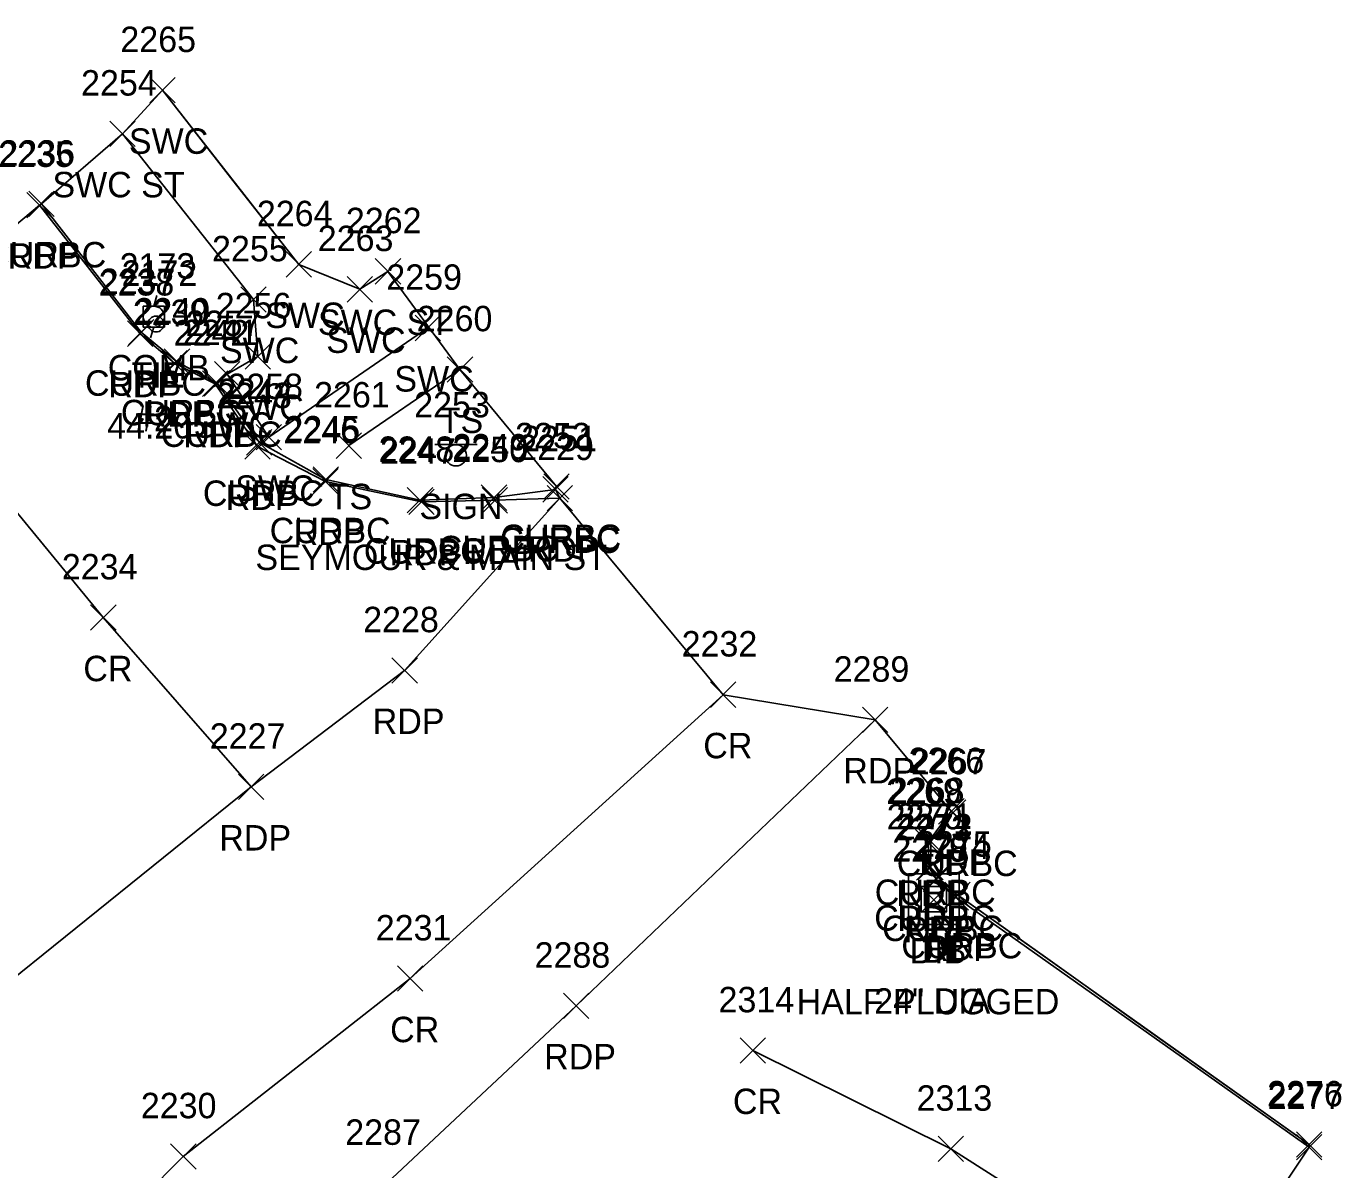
# Model space of a CAD drawing. Extents: x 1462668 to 1465147, y 550359 to 557351.
# Drawn here: x 1464837.4 to 1464940.8, y 552833.8 to 552923.7 of the extents above; entities that cross this region are included whole.
import ezdxf

# ---------------------------------------------------------------- set-up
doc = ezdxf.new("R2010")
doc.units = 0
for name, color, linetype in [('C_A', 7, 'Continuous'), ('C_C', 7, 'Continuous'), ('C_I', 7, 'Continuous'), ('CBP', 7, 'Continuous'), ('D_A', 7, 'Continuous'), ('D_C', 7, 'Continuous'), ('D_I', 7, 'Continuous'), ('D_TIC', 7, 'Continuous'), ('DS', 7, 'Continuous'), ('L_A', 7, 'Continuous'), ('L_I', 7, 'Continuous'), ('L_TIC', 7, 'Continuous'), ('LELB', 7, 'Continuous'), ('Level 6', 7, 'Continuous'), ('P_A', 7, 'Continuous'), ('P_I', 7, 'Continuous'), ('P_TIC', 7, 'Continuous'), ('PET', 7, 'Continuous'), ('PRC', 7, 'Continuous'), ('R_A', 7, 'Continuous'), ('R_I', 7, 'Continuous'), ('R_TIC', 7, 'Continuous'), ('RC', 7, 'Continuous'), ('RSW', 7, 'Continuous'), ('S_A', 7, 'Continuous'), ('S_C', 7, 'Continuous'), ('S_I', 7, 'Continuous'), ('SSGN', 7, 'Continuous'), ('U_A', 7, 'Continuous'), ('U_C', 7, 'Continuous'), ('U_I', 7, 'Continuous'), ('UP', 7, 'Continuous')]:
    doc.layers.add(name, color=color, linetype=linetype)

msp = doc.modelspace()

# ---------------------------------------------------------------- linework, layer by layer
at = {"layer": 'CBP'}
for radius in [0.625, 0.0833]:
    msp.add_circle((1464847.55, 552900.28), radius, dxfattribs=at)
at = {"layer": 'D_TIC'}
for points in [[(1464907.7, 552854.01), (1464909.7, 552856.01)], [(1464909.7, 552854.01), (1464907.7, 552856.01)]]:
    msp.add_lwpolyline(points, dxfattribs=at)
at = {"layer": 'DS'}
for p, q in [((1464906.71, 552857.06), (1464910.71, 552857.06)), ((1464906.71, 552853.06), (1464906.71, 552857.06)), ((1464910.71, 552857.06), (1464910.71, 552853.06)), ((1464907.71, 552854.06), (1464907.71, 552856.06)), ((1464907.71, 552856.06), (1464909.71, 552856.06)), ((1464908.72, 552855.06), (1464908.72, 552855.06)), ((1464908.72, 552855.06), (1464908.72, 552855.06)), ((1464909.71, 552856.06), (1464909.71, 552854.06)), ((1464909.71, 552854.06), (1464907.71, 552854.06)), ((1464910.71, 552853.06), (1464906.71, 552853.06))]:
    msp.add_line(p, q, dxfattribs=at)
at = {"layer": 'L_TIC'}
for points in [[(1464870.45, 552895.71), (1464872.45, 552897.71)], [(1464872.45, 552895.71), (1464870.45, 552897.71)], [(1464861.72, 552889.72), (1464863.72, 552891.72)], [(1464863.72, 552889.72), (1464861.72, 552891.72)]]:
    msp.add_lwpolyline(points, dxfattribs=at)
at = {"layer": 'LELB'}
msp.add_lwpolyline([(1464871.45, 552896.71), (1464862.72, 552890.72)], dxfattribs=at)
at = {"layer": 'Level 6'}
msp.add_lwpolyline([(1464929.76, 552822.89), (1464938.22, 552835.57), (1464938.22, 552835.77), (1464931.31, 552840.68), (1464924.39, 552845.59), (1464917.48, 552850.5), (1464910.57, 552855.41), (1464909.06, 552856.77), (1464908.44, 552857.59), (1464908.48, 552859.61), (1464910.21, 552861.88), (1464910.08, 552861.97), (1464904.1, 552869.16), (1464892.14, 552871.14), (1464879.3, 552886.59), (1464878.97, 552887.28), (1464879.04, 552887.51), (1464871.45, 552896.71), (1464865.79, 552904.42), (1464863.58, 552903.01), (1464858.79, 552904.97), (1464853.42, 552911.81), (1464848.06, 552918.66), (1464844.92, 552915.24), (1464838.55, 552909.73), (1464838.4, 552909.63), (1464825.57, 552898.88)], dxfattribs=at)
at = {"layer": 'P_TIC'}
for points in [[(1464837.4, 552908.63), (1464839.4, 552910.63)], [(1464839.4, 552908.63), (1464837.4, 552910.63)], [(1464845.3, 552898.52), (1464847.3, 552900.52)], [(1464847.3, 552898.52), (1464845.3, 552900.52)], [(1464848, 552896.2), (1464850, 552898.2)], [(1464850, 552896.2), (1464848, 552898.2)], [(1464851.2, 552894.59), (1464853.2, 552896.59)], [(1464853.2, 552894.59), (1464851.2, 552896.59)], [(1464854.54, 552889.66), (1464856.54, 552891.66)], [(1464856.54, 552889.66), (1464854.54, 552891.66)], [(1464859.88, 552886.91), (1464861.88, 552888.91)], [(1464861.88, 552886.91), (1464859.88, 552888.91)], [(1464867.43, 552885.3), (1464869.43, 552887.3)], [(1464869.43, 552885.3), (1464867.43, 552887.3)], [(1464873.2, 552885.42), (1464875.2, 552887.42)], [(1464875.2, 552885.42), (1464873.2, 552887.42)], [(1464878.3, 552885.59), (1464880.3, 552887.59)], [(1464880.3, 552885.59), (1464878.3, 552887.59)], [(1464842.41, 552876.2), (1464844.41, 552878.2)], [(1464844.41, 552876.2), (1464842.41, 552878.2)], [(1464866.1, 552872.05), (1464868.1, 552874.05)], [(1464868.1, 552872.05), (1464866.1, 552874.05)], [(1464891.14, 552870.14), (1464893.14, 552872.14)], [(1464893.14, 552870.14), (1464891.14, 552872.14)], [(1464903.1, 552868.16), (1464905.1, 552870.16)], [(1464905.1, 552868.16), (1464903.1, 552870.16)], [(1464854.04, 552862.89), (1464856.04, 552864.89)], [(1464856.04, 552862.89), (1464854.04, 552864.89)], [(1464909.08, 552860.97), (1464911.08, 552862.97)], [(1464911.08, 552860.97), (1464909.08, 552862.97)], [(1464907.27, 552858.54), (1464909.27, 552860.54)], [(1464909.27, 552858.54), (1464907.27, 552860.54)], [(1464907.34, 552856.55), (1464909.34, 552858.55)], [(1464909.34, 552856.55), (1464907.34, 552858.55)], [(1464907.86, 552855.68), (1464909.86, 552857.68)], [(1464909.86, 552855.68), (1464907.86, 552857.68)], [(1464909.44, 552854.21), (1464911.44, 552856.21)], [(1464911.44, 552854.21), (1464909.44, 552856.21)], [(1464866.53, 552847.82), (1464868.53, 552849.82)], [(1464868.53, 552847.82), (1464866.53, 552849.82)], [(1464879.58, 552845.68), (1464881.58, 552847.68)], [(1464881.58, 552845.68), (1464879.58, 552847.68)], [(1464893.47, 552842.17), (1464895.47, 552844.17)], [(1464895.47, 552842.17), (1464893.47, 552844.17)], [(1464937.22, 552834.57), (1464939.22, 552836.57)], [(1464939.22, 552834.57), (1464937.22, 552836.57)], [(1464848.7, 552833.84), (1464850.7, 552835.84)], [(1464850.7, 552833.84), (1464848.7, 552835.84)], [(1464909.04, 552834.43), (1464911.04, 552836.43)], [(1464911.04, 552834.43), (1464909.04, 552836.43)]]:
    msp.add_lwpolyline(points, dxfattribs=at)
at = {"layer": 'PET'}
for points in [[(1464838.4, 552909.63), (1464846.3, 552899.52), (1464849, 552897.2), (1464852.2, 552895.59), (1464855.54, 552890.66), (1464860.88, 552887.91), (1464868.43, 552886.3), (1464874.2, 552886.42)], [(1464690.95, 552665.59), (1464705.97, 552689.95), (1464730.95, 552728.42), (1464756.78, 552757.93), (1464781.56, 552791.49), (1464804.1, 552812.88), (1464834.32, 552847.22), (1464855.04, 552863.89), (1464867.1, 552873.05), (1464879.3, 552886.59)], [(1464874.2, 552886.42), (1464879.3, 552886.59)], [(1464703.97, 552639.46), (1464728.77, 552667.06), (1464755.9, 552707.97), (1464789.54, 552743.55), (1464807.6, 552768.88), (1464825.2, 552787.71), (1464842.93, 552809.98), (1464865.69, 552832.75), (1464880.58, 552846.68), (1464904.1, 552869.16)], [(1464910.08, 552861.97), (1464908.27, 552859.54), (1464908.34, 552857.55), (1464908.86, 552856.68), (1464910.44, 552855.21), (1464938.22, 552835.57)]]:
    msp.add_lwpolyline(points, dxfattribs=at)
at = {"layer": 'PRC'}
for points in [[(1464825.57, 552898.88), (1464843.41, 552877.2)], [(1464843.41, 552877.2), (1464855.04, 552863.89)], [(1464698.35, 552651.15), (1464716.32, 552677.6), (1464744.52, 552715.54), (1464772.1, 552750.17), (1464779.18, 552759.11), (1464796.25, 552779.04), (1464814.91, 552799.8), (1464849.7, 552834.84), (1464867.53, 552848.82), (1464892.14, 552871.14)], [(1464929.76, 552822.89), (1464910.04, 552835.43), (1464894.47, 552843.17)]]:
    msp.add_lwpolyline(points, dxfattribs=at)
at = {"layer": 'R_TIC'}
for points in [[(1464847.06, 552917.66), (1464849.06, 552919.66)], [(1464849.06, 552917.66), (1464847.06, 552919.66)], [(1464843.92, 552914.24), (1464845.92, 552916.24)], [(1464845.92, 552914.24), (1464843.92, 552916.24)], [(1464837.55, 552908.73), (1464839.55, 552910.73)], [(1464839.55, 552908.73), (1464837.55, 552910.73)], [(1464857.79, 552903.97), (1464859.79, 552905.97)], [(1464859.79, 552903.97), (1464857.79, 552905.97)], [(1464864.79, 552903.42), (1464866.79, 552905.42)], [(1464866.79, 552903.42), (1464864.79, 552905.42)], [(1464862.58, 552902.01), (1464864.58, 552904.01)], [(1464864.58, 552902.01), (1464862.58, 552904.01)], [(1464854.22, 552901.21), (1464856.22, 552903.21)], [(1464856.22, 552901.21), (1464854.22, 552903.21)], [(1464845.39, 552898.64), (1464847.39, 552900.64)], [(1464847.39, 552898.64), (1464845.39, 552900.64)], [(1464867.92, 552898.97), (1464869.92, 552900.97)], [(1464869.92, 552898.97), (1464867.92, 552900.97)], [(1464854.56, 552896.73), (1464856.56, 552898.73)], [(1464856.56, 552896.73), (1464854.56, 552898.73)], [(1464848.2, 552896.32), (1464850.2, 552898.32)], [(1464850.2, 552896.32), (1464848.2, 552898.32)], [(1464851.35, 552894.62), (1464853.35, 552896.62)], [(1464853.35, 552894.62), (1464851.35, 552896.62)], [(1464852.15, 552895.34), (1464854.15, 552897.34)], [(1464854.15, 552895.34), (1464852.15, 552897.34)], [(1464855.42, 552890.38), (1464857.42, 552892.38)], [(1464857.42, 552890.38), (1464855.42, 552892.38)], [(1464854.66, 552889.98), (1464856.66, 552891.98)], [(1464856.66, 552889.98), (1464854.66, 552891.98)], [(1464859.91, 552887.05), (1464861.91, 552889.05)], [(1464861.91, 552887.05), (1464859.91, 552889.05)], [(1464877.97, 552886.28), (1464879.97, 552888.28)], [(1464879.97, 552886.28), (1464877.97, 552888.28)], [(1464878.04, 552886.51), (1464880.04, 552888.51)], [(1464880.04, 552886.51), (1464878.04, 552888.51)], [(1464867.31, 552885.44), (1464869.31, 552887.44)], [(1464869.31, 552885.44), (1464867.31, 552887.44)], [(1464873.13, 552885.63), (1464875.13, 552887.63)], [(1464875.13, 552885.63), (1464873.13, 552887.63)], [(1464909.21, 552860.88), (1464911.21, 552862.88)], [(1464911.21, 552860.88), (1464909.21, 552862.88)], [(1464907.48, 552858.61), (1464909.48, 552860.61)], [(1464909.48, 552858.61), (1464907.48, 552860.61)], [(1464907.44, 552856.59), (1464909.44, 552858.59)], [(1464909.44, 552856.59), (1464907.44, 552858.59)], [(1464908.06, 552855.77), (1464910.06, 552857.77)], [(1464910.06, 552855.77), (1464908.06, 552857.77)], [(1464909.57, 552854.41), (1464911.57, 552856.41)], [(1464911.57, 552854.41), (1464909.57, 552856.41)], [(1464937.22, 552834.77), (1464939.22, 552836.77)], [(1464939.22, 552834.77), (1464937.22, 552836.77)]]:
    msp.add_lwpolyline(points, dxfattribs=at)
at = {"layer": 'RC'}
for points in [[(1464838.55, 552909.73), (1464846.39, 552899.64), (1464849.2, 552897.32), (1464852.35, 552895.62), (1464855.66, 552890.98), (1464860.91, 552888.05), (1464868.31, 552886.44), (1464874.13, 552886.63), (1464878.97, 552887.28), (1464879.04, 552887.51)], [(1464910.21, 552861.88), (1464908.48, 552859.61), (1464908.44, 552857.59), (1464909.06, 552856.77), (1464910.57, 552855.41), (1464938.22, 552835.77)]]:
    msp.add_lwpolyline(points, dxfattribs=at)
at = {"layer": 'RSW'}
for points in [[(1464865.79, 552904.42), (1464863.58, 552903.01), (1464858.79, 552904.97), (1464848.06, 552918.66)], [(1464844.92, 552915.24), (1464855.22, 552902.21), (1464855.56, 552897.73), (1464853.15, 552896.34), (1464856.42, 552891.38), (1464868.92, 552899.97)]]:
    msp.add_lwpolyline(points, dxfattribs=at)
at = {"layer": 'SSGN'}
for p, q in [((1464869.48, 552890.8), (1464872.81, 552890.8)), ((1464871.13, 552889.96), (1464871.13, 552889.96))]:
    msp.add_line(p, q, dxfattribs=at)
msp.add_circle((1464871.13, 552889.96), 0.833, dxfattribs=at)
at = {"layer": 'UP'}
for p, q in [((1464846.55, 552900.02), (1464846.55, 552901.69)), ((1464846.55, 552901.69), (1464848.21, 552901.69)), ((1464847.63, 552902.52), (1464847.38, 552901.69)), ((1464848.21, 552901.69), (1464848.21, 552900.02)), ((1464847.38, 552900.85), (1464847.38, 552900.85)), ((1464848.21, 552900.02), (1464846.55, 552900.02)), ((1464847.13, 552899.19), (1464847.38, 552900.02))]:
    msp.add_line(p, q, dxfattribs=at)
msp.add_circle((1464847.38, 552900.85), 0.833, dxfattribs=at)

# ---------------------------------------------------------------- texts
at = {"layer": 'C_A'}
msp.add_text('TIE', height=2, dxfattribs=at).set_placement((1464845.63, 552895.28))
at = {"layer": 'C_C'}
msp.add_text('44.20', height=2, dxfattribs=at).set_placement((1464843.71, 552891.28))
at = {"layer": 'C_I'}
msp.add_text('2172', height=2, dxfattribs=at).set_placement((1464844.85, 552903.28))
at = {"layer": 'D_A'}
for s, p in [('DIB', (1464906.8, 552850.01)), ('DI', (1464907.77, 552850.06))]:
    msp.add_text(s, height=2, dxfattribs=at).set_placement(p)
at = {"layer": 'D_C'}
for s, p in [('HALF PLUGGED', (1464897.92, 552846.01)), ('24" DIA', (1464904.02, 552846.06))]:
    msp.add_text(s, height=2, dxfattribs=at).set_placement(p)
at = {"layer": 'D_I'}
for s, p in [('2279', (1464905.43, 552858.01)), ('2278', (1464905.46, 552858.06))]:
    msp.add_text(s, height=2, dxfattribs=at).set_placement(p)
at = {"layer": 'L_A'}
for p in [(1464869.86, 552891.71), (1464861.13, 552885.72)]:
    msp.add_text('TS', height=2, dxfattribs=at).set_placement(p)
at = {"layer": 'L_I'}
for s, p in [('2260', (1464868.05, 552899.71)), ('2261', (1464859.98, 552893.72))]:
    msp.add_text(s, height=2, dxfattribs=at).set_placement(p)
at = {"layer": 'P_A'}
for s, p in [('RDP', (1464835.89, 552904.63)), ('RDP', (1464843.79, 552894.52)), ('RDP', (1464846.49, 552892.2)), ('RDP', (1464849.69, 552890.59)), ('RDP', (1464853.03, 552885.66)), ('RDP', (1464858.37, 552882.91)), ('RDP', (1464865.91, 552881.3)), ('RDP', (1464871.69, 552881.42)), ('RDP', (1464876.79, 552881.59)), ('CR', (1464841.84, 552872.2)), ('RDP', (1464864.59, 552868.05)), ('CR', (1464890.58, 552866.14)), ('RDP', (1464901.59, 552864.16)), ('RDP', (1464852.53, 552858.89)), ('RDP', (1464907.57, 552856.97)), ('RDP', (1464905.76, 552854.54)), ('RDP', (1464905.83, 552852.55)), ('RDP', (1464906.35, 552851.68)), ('RDP', (1464907.93, 552850.21)), ('CR', (1464865.96, 552843.82)), ('RDP', (1464878.07, 552841.68)), ('CR', (1464892.91, 552838.17))]:
    msp.add_text(s, height=2, dxfattribs=at).set_placement(p)
at = {"layer": 'P_I'}
for s, p in [('2235', (1464835.14, 552912.63)), ('2238', (1464843.04, 552902.52)), ('2239', (1464845.73, 552900.2)), ('2242', (1464848.94, 552898.59)), ('2243', (1464852.28, 552893.66)), ('2246', (1464857.57, 552890.91)), ('2247', (1464865.17, 552889.3)), ('2250', (1464870.86, 552889.42)), ('2229', (1464876.03, 552889.59)), ('2234', (1464840.15, 552880.2)), ('2228', (1464863.84, 552876.05)), ('2232', (1464888.88, 552874.14)), ('2289', (1464900.83, 552872.16)), ('2227', (1464851.78, 552866.89)), ('2266', (1464906.72, 552864.97)), ('2269', (1464904.96, 552862.54)), ('2270', (1464905, 552860.55)), ('2273', (1464905.6, 552859.68)), ('2274', (1464907.18, 552858.21)), ('2231', (1464864.83, 552851.82)), ('2288', (1464877.32, 552849.68)), ('2314', (1464891.78, 552846.17)), ('2277', (1464934.96, 552838.57)), ('2230', (1464846.36, 552837.84)), ('2313', (1464907.35, 552838.43)), ('2287', (1464862.43, 552835.75))]:
    msp.add_text(s, height=2, dxfattribs=at).set_placement(p)
at = {"layer": 'R_A'}
for s, p in [('SWC', (1464845.42, 552913.66)), ('SWC ST', (1464839.41, 552910.24)), ('CURBC', (1464834.13, 552904.73)), ('SWC', (1464856.15, 552899.97)), ('SWC ST', (1464860.28, 552899.42)), ('SWC', (1464860.94, 552898.01)), ('SWC', (1464852.58, 552897.21)), ('CURBC', (1464841.97, 552894.64)), ('SWC', (1464866.29, 552894.97)), ('CURBC', (1464844.79, 552892.32)), ('SWC', (1464852.93, 552892.73)), ('SWC', (1464850.51, 552891.34)), ('CURBC', (1464847.93, 552890.62)), ('SWC', (1464853.78, 552886.38)), ('CURBC', (1464851.24, 552885.98)), ('CURBC', (1464856.49, 552883.05)), ('CURBC', (1464874.55, 552882.28)), ('CURBC', (1464874.63, 552882.51)), ('CURBC', (1464863.89, 552881.44)), ('CURBC', (1464869.71, 552881.63)), ('CURBC', (1464905.79, 552856.88)), ('CURBC', (1464904.06, 552854.61)), ('CURBC', (1464904.02, 552852.59)), ('CURBC', (1464904.64, 552851.77)), ('CURBC', (1464906.15, 552850.41))]:
    msp.add_text(s, height=2, dxfattribs=at).set_placement(p)
at = {"layer": 'R_I'}
for s, p in [('2265', (1464844.75, 552921.66)), ('2254', (1464841.66, 552918.24)), ('2236', (1464835.24, 552912.73)), ('2264', (1464855.48, 552907.97)), ('2262', (1464862.48, 552907.42)), ('2263', (1464860.27, 552906.01)), ('2255', (1464851.96, 552905.21)), ('2259', (1464865.66, 552902.97)), ('2237', (1464843.13, 552902.64)), ('2256', (1464852.25, 552900.73)), ('2240', (1464845.86, 552900.32)), ('2241', (1464849.66, 552898.62)), ('2257', (1464849.89, 552899.34)), ('2244', (1464852.4, 552893.98)), ('2258', (1464853.16, 552894.38)), ('2245', (1464857.65, 552891.05)), ('2252', (1464875.78, 552890.51)), ('2251', (1464876.27, 552890.28)), ('2248', (1464865.05, 552889.44)), ('2249', (1464870.86, 552889.63)), ('2267', (1464906.9, 552864.88)), ('2268', (1464905.17, 552862.61)), ('2271', (1464905.75, 552860.59)), ('2272', (1464905.8, 552859.77)), ('2275', (1464907.31, 552858.41)), ('2276', (1464934.91, 552838.77))]:
    msp.add_text(s, height=2, dxfattribs=at).set_placement(p)
at = {"layer": 'S_A'}
msp.add_text('SIGN', height=2, dxfattribs=at).set_placement((1464868.26, 552884.94))
at = {"layer": 'S_C'}
msp.add_text('SEYMOUR & MAIN ST', height=2, dxfattribs=at).set_placement((1464855.37, 552880.94))
at = {"layer": 'S_I'}
msp.add_text('2253', height=2, dxfattribs=at).set_placement((1464867.85, 552892.94))
at = {"layer": 'U_A'}
msp.add_text('COMB', height=2, dxfattribs=at).set_placement((1464843.76, 552895.85))
at = {"layer": 'U_C'}
msp.add_text('#2', height=2, dxfattribs=at).set_placement((1464845.91, 552891.85))
at = {"layer": 'U_I'}
msp.add_text('2173', height=2, dxfattribs=at).set_placement((1464844.69, 552903.85))

doc.saveas('drawing.dxf')
